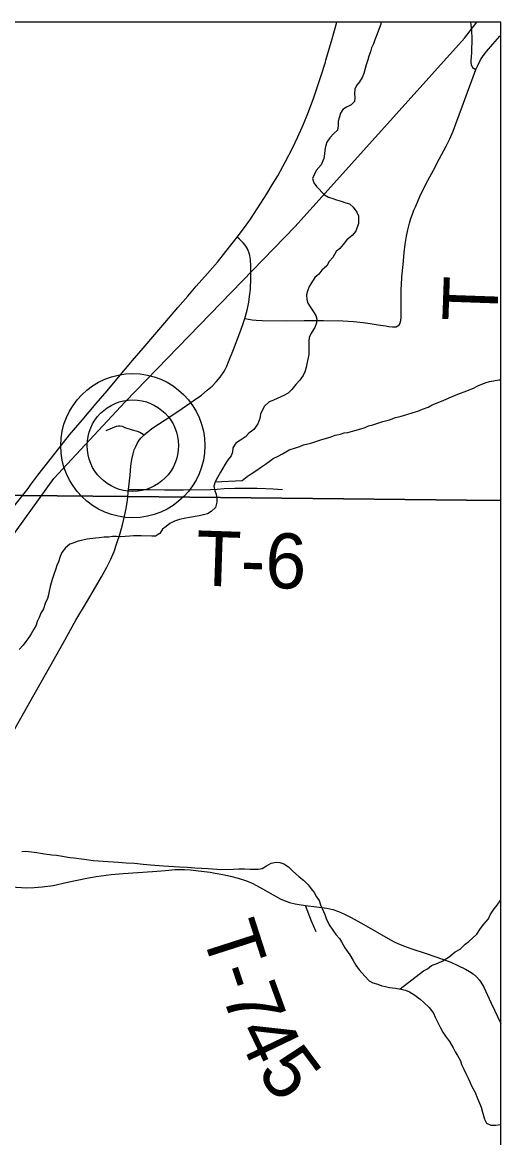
# Model space of a CAD drawing. Extents: x 0 to 191, y 0 to 55.
# Drawn here: x 190.476 to 190.97, y 53.569 to 54.72 of the extents above; entities that cross this region are included whole.
import ezdxf

# ---------------------------------------------------------------- set-up
doc = ezdxf.new("R2010")
doc.units = 0
for name, color, linetype in [('GM_X_Corporation', 7, 'Continuous'), ('GM_X_Minor_River', 7, 'Continuous'), ('GM_X_Rail_Line', 7, 'Continuous'), ('GM_X_State_Route', 7, 'Continuous'), ('GM_X_Township_Road', 7, 'Continuous'), ('GM_X_Township_Road_Text', 7, 'Continuous'), ('GM_X_Unincorporated', 7, 'Continuous'), ('GM_X_Unincorporated_Location', 7, 'Continuous')]:
    doc.layers.add(name, color=color, linetype=linetype)

msp = doc.modelspace()

# ---------------------------------------------------------------- linework, layer by layer
at = {"layer": 'GM_X_Corporation'}
for points in [[(190.9701, 48.3247), (190.9701, 54.7197), (190.454, 54.7197), (190.4414, 54.232), (190.4414, 54.2285), (190.4406, 54.1842), (190.439, 54.0815), (190.4424, 53.938), (190.4402, 53.9289), (190.4381, 53.8288), (190.4278, 53.4957), (190.4249, 53.313), (190.4236, 53.2062), (190.4004, 52.3955), (190.3936, 51.6386), (190.3866, 51.3672), (190.3751, 50.4761), (190.3641, 48.8031), (190.3574, 48.3286), (190.6516, 48.3257)], [(190.9701, 54.2263), (190.9701, 54.7197), (190.454, 54.7197), (190.4414, 54.232), (190.4756, 54.2313), (190.5853, 54.2302), (190.9346, 54.2267)], [(190.9701, 48.3247), (190.9701, 54.2263), (190.9346, 54.2267), (190.5853, 54.2302), (190.4756, 54.2313), (190.4414, 54.232), (190.4414, 54.2285), (190.4406, 54.1842), (190.439, 54.0815), (190.4424, 53.938), (190.4402, 53.9289), (190.4381, 53.8288), (190.4278, 53.4957), (190.4249, 53.313), (190.4236, 53.2062), (190.4004, 52.3955), (190.3936, 51.6386), (190.3866, 51.3672), (190.3751, 50.4761), (190.3641, 48.8031), (190.3574, 48.3286), (190.6516, 48.3257)]]:
    msp.add_lwpolyline(points, close=True, dxfattribs=at)
at = {"layer": 'GM_X_Minor_River'}
for points in [[(190.8444, 54.7133), (190.8422, 54.7068), (190.84, 54.7015), (190.8386, 54.6976), (190.8368, 54.6934), (190.8357, 54.6893), (190.8339, 54.6847), (190.8328, 54.6809), (190.831, 54.6759), (190.83, 54.6721), (190.8289, 54.6668), (190.8271, 54.6629), (190.8241, 54.6583), (190.8212, 54.6545), (190.8194, 54.6507), (190.8191, 54.6461), (190.8195, 54.6416), (190.8192, 54.6378), (190.8155, 54.6347), (190.811, 54.632), (190.8072, 54.6296), (190.8047, 54.6258), (190.8036, 54.622), (190.8021, 54.6178), (190.8022, 54.6128), (190.8016, 54.6083), (190.7978, 54.6048), (190.7937, 54.6006), (190.7904, 54.5959), (190.789, 54.5914), (190.7883, 54.5876), (190.788, 54.5838), (190.7873, 54.5792), (190.7848, 54.5727), (190.7796, 54.5669), (190.7774, 54.5624), (190.7759, 54.5585), (190.7771, 54.554), (190.7799, 54.5503), (190.788, 54.5417), (190.7922, 54.5391), (190.7967, 54.5377), (190.8005, 54.5366), (190.8055, 54.5352), (190.81, 54.5334), (190.8138, 54.5323), (190.8177, 54.5289), (190.8216, 54.5237), (190.8231, 54.5199), (190.8233, 54.512), (190.8204, 54.5043), (190.8167, 54.4997), (190.8111, 54.4951), (190.8074, 54.4905), (190.8041, 54.4862), (190.8003, 54.4831), (190.7966, 54.477), (190.7929, 54.4728), (190.7904, 54.4685), (190.7855, 54.4639), (190.7822, 54.4597), (190.7781, 54.4562), (190.7722, 54.447), (190.7704, 54.4424), (190.7697, 54.4386), (190.7698, 54.4337), (190.771, 54.4299), (190.7733, 54.4262), (190.7768, 54.4209), (190.7791, 54.4172), (190.7803, 54.4134), (190.78, 54.4096), (190.7782, 54.4046), (190.7742, 54.3989), (190.7724, 54.3943), (190.772, 54.3905), (190.7718, 54.3848), (190.7719, 54.3768), (190.7709, 54.3719), (190.7698, 54.3673), (190.7691, 54.3635), (190.7677, 54.3589), (190.7662, 54.3551), (190.7625, 54.3505), (190.7584, 54.3459), (190.7544, 54.3409), (190.7506, 54.337), (190.7454, 54.3343), (190.7398, 54.3319), (190.7349, 54.3295), (190.7311, 54.328), (190.7263, 54.3237), (190.7237, 54.3191), (190.7219, 54.3153), (190.7212, 54.3107), (190.7194, 54.3054), (190.715, 54.2996), (190.7101, 54.2957), (190.7064, 54.2919), (190.7015, 54.2884), (190.6967, 54.2853)], [(190.8464, 54.7197), (190.8462, 54.7179), (190.8444, 54.7133)], [(190.6751, 54.2454), (190.703, 54.2467), (190.7083, 54.251), (190.7124, 54.2537), (190.7184, 54.2576), (190.7221, 54.2603), (190.7273, 54.2638), (190.7311, 54.2665), (190.7352, 54.2696), (190.7404, 54.272), (190.7449, 54.2744), (190.7517, 54.2786), (190.7581, 54.2807), (190.7626, 54.2819), (190.7663, 54.2838), (190.7739, 54.2855), (190.7791, 54.2871), (190.7852, 54.2891), (190.7938, 54.2915), (190.7991, 54.2935), (190.8047, 54.2947), (190.8085, 54.2959), (190.8123, 54.2964), (190.8194, 54.2984), (190.8258, 54.3), (190.83, 54.3016), (190.8337, 54.3032), (190.8379, 54.3044), (190.8484, 54.3076), (190.8552, 54.3093), (190.8616, 54.3117), (190.8661, 54.3129), (190.8733, 54.3149), (190.8797, 54.3169), (190.8846, 54.3185), (190.8894, 54.3205), (190.8951, 54.3225), (190.8992, 54.3248), (190.9056, 54.3272), (190.9112, 54.3296), (190.9217, 54.3343), (190.9274, 54.3367), (190.9334, 54.3387), (190.9375, 54.3403), (190.9413, 54.3419), (190.9465, 54.3446), (190.954, 54.3478), (190.9586, 54.349), (190.9684, 54.3507), (190.9701, 54.3509)], [(190.6967, 54.2853), (190.6934, 54.2807), (190.6931, 54.2761), (190.6916, 54.2723), (190.6887, 54.2684), (190.6857, 54.2638), (190.6831, 54.2596), (190.6809, 54.2554), (190.6776, 54.25), (190.6751, 54.2454), (190.674, 54.2409), (190.6748, 54.2363), (190.6764, 54.2326), (190.6769, 54.2284), (190.6769, 54.2246), (190.6755, 54.2189), (190.6711, 54.2147), (190.6673, 54.2123), (190.6632, 54.2115), (190.6586, 54.2103), (190.6488, 54.2086), (190.6451, 54.2078), (190.6383, 54.2065), (190.6334, 54.2049), (190.6285, 54.2025), (190.6248, 54.1994), (190.621, 54.1967), (190.6181, 54.1921), (190.6136, 54.1894), (190.6098, 54.1893), (190.5988, 54.1899), (190.5909, 54.1897), (190.5871, 54.1893), (190.5822, 54.1892), (190.5777, 54.1888), (190.5735, 54.1891), (190.5693, 54.189), (190.5656, 54.1885), (190.5606, 54.1885), (190.5554, 54.1876), (190.5516, 54.1872), (190.5429, 54.1862), (190.5387, 54.1854), (190.5338, 54.1842), (190.5293, 54.1826), (190.5252, 54.181), (190.5207, 54.1775), (190.517, 54.1725), (190.5152, 54.1683), (190.5134, 54.163), (190.5116, 54.1591), (190.5105, 54.1546), (190.5091, 54.1508), (190.5073, 54.1458), (190.5058, 54.1412), (190.5048, 54.1374), (190.5037, 54.1328), (190.503, 54.129), (190.502, 54.1252), (190.4998, 54.1199), (190.498, 54.1145), (190.4954, 54.1099), (190.4936, 54.1054), (190.4914, 54.1015), (190.4903, 54.0977), (190.4881, 54.0935), (190.4852, 54.0885), (190.483, 54.0847), (190.4796, 54.0808), (190.4771, 54.077), (190.473, 54.0724)], [(190.4755, 53.8638), (190.4793, 53.8642), (190.4857, 53.8636), (190.491, 53.8629), (190.4948, 53.8622), (190.499, 53.8615), (190.5066, 53.8605), (190.5115, 53.8603), (190.5157, 53.8596), (190.5252, 53.8578), (190.5294, 53.8575), (190.54, 53.8562), (190.5491, 53.8548), (190.5752, 53.853), (190.5832, 53.8524), (190.5919, 53.8518), (190.601, 53.8508), (190.6086, 53.8502), (190.6218, 53.8493), (190.6385, 53.8481), (190.6465, 53.8478), (190.6544, 53.8472), (190.6612, 53.8466), (190.6681, 53.8463), (190.6726, 53.846), (190.6771, 53.8457), (190.6809, 53.8454), (190.6938, 53.8456), (190.6995, 53.8461), (190.7055, 53.8462), (190.7112, 53.8459), (190.7157, 53.8456), (190.7195, 53.8457), (190.7237, 53.8465), (190.7282, 53.8493), (190.733, 53.852), (190.7383, 53.8528), (190.7421, 53.8525), (190.7463, 53.8511), (190.7509, 53.8481), (190.7551, 53.844), (190.762, 53.8377), (190.7663, 53.8344), (190.7713, 53.8295), (190.7744, 53.8254), (190.7775, 53.8217), (190.7798, 53.8172), (190.7825, 53.8134), (190.7841, 53.8089), (190.7857, 53.8051), (190.7885, 53.7991), (190.7897, 53.7949), (190.7928, 53.7882), (190.7967, 53.7829), (190.7998, 53.7784), (190.8037, 53.7743), (190.8056, 53.7706), (190.8091, 53.7646), (190.8142, 53.7574), (190.8177, 53.7514), (190.8204, 53.7465), (190.8239, 53.7417), (190.8297, 53.7353), (190.8343, 53.7305), (190.8381, 53.7286), (190.8431, 53.7272), (190.8473, 53.7254), (190.8511, 53.7247), (190.8553, 53.7236), (190.8613, 53.723), (190.867, 53.7219), (190.8716, 53.7209), (190.8758, 53.7191), (190.8815, 53.7157), (190.8869, 53.7117), (190.8907, 53.7083), (190.8961, 53.7031), (190.9008, 53.6971), (190.9023, 53.693), (190.9059, 53.6862), (190.9078, 53.6821), (190.9102, 53.6775), (190.9129, 53.6734), (190.9172, 53.6678), (190.9211, 53.6614), (190.923, 53.6573), (190.9254, 53.6535), (190.9285, 53.6479), (190.9297, 53.6441), (190.9321, 53.6392), (190.934, 53.6347), (190.9364, 53.6302), (190.9383, 53.6261), (190.9399, 53.6223), (190.9438, 53.6151), (190.9462, 53.6091), (190.9482, 53.6042), (190.9498, 53.6001), (190.9514, 53.5948)], [(190.8661, 53.7221), (190.8905, 53.7409), (190.8943, 53.7429), (190.8987, 53.7464), (190.9051, 53.7488), (190.9104, 53.7512), (190.9168, 53.7551), (190.9231, 53.7605), (190.9283, 53.7632), (190.9332, 53.7682), (190.9373, 53.771), (190.9455, 53.7787), (190.9492, 53.7845), (190.9525, 53.7891), (190.9573, 53.7945), (190.9591, 53.7987), (190.9632, 53.8048), (190.9665, 53.8087), (190.9701, 53.814)], [(190.9514, 53.5948), (190.9534, 53.5876), (190.9554, 53.5835), (190.9599, 53.5817), (190.9649, 53.5817), (190.9694, 53.5822), (190.9701, 53.5823)]]:
    msp.add_lwpolyline(points, dxfattribs=at)
at = {"layer": 'GM_X_Rail_Line'}
msp.add_lwpolyline([(190.4478, 54.1637), (190.4549, 54.1744), (190.5086, 54.2489), (190.5823, 54.3281), (190.7579, 54.5089), (190.9327, 54.7033), (190.9453, 54.7197)], dxfattribs=at)
at = {"layer": 'GM_X_State_Route'}
for points in [[(190.789, 54.6786), (190.7896, 54.6805), (190.796, 54.7025), (190.801, 54.7197)], [(190.6981, 54.4978), (190.7056, 54.5081), (190.7117, 54.5166), (190.7225, 54.533), (190.7286, 54.5427), (190.7341, 54.5518), (190.7398, 54.5614), (190.748, 54.576), (190.7551, 54.5897), (190.7607, 54.6015), (190.7664, 54.6146), (190.7708, 54.6255), (190.7767, 54.6411), (190.7844, 54.6638), (190.789, 54.6786)], [(190.482, 54.2386), (190.485, 54.2426), (190.4881, 54.2468), (190.4923, 54.2522), (190.5062, 54.2704), (190.525, 54.2938), (190.5378, 54.309), (190.5524, 54.3263), (190.5636, 54.3395), (190.5755, 54.3535), (190.59, 54.3706), (190.601, 54.3835), (190.613, 54.3976), (190.6232, 54.4096), (190.6366, 54.4255), (190.6469, 54.4372), (190.6557, 54.4474), (190.6672, 54.4605), (190.6775, 54.4723), (190.6863, 54.4831), (190.6981, 54.4978)], [(190.5859, 54.2377), (190.5873, 54.2523), (190.588, 54.2615), (190.5891, 54.2686), (190.5904, 54.2744), (190.5917, 54.2784), (190.5932, 54.282), (190.5948, 54.2851), (190.5967, 54.2883), (190.5987, 54.2908), (190.6019, 54.2941), (190.6099, 54.3005), (190.6235, 54.3096), (190.6377, 54.3189), (190.6525, 54.329), (190.661, 54.335), (190.6671, 54.3399), (190.672, 54.3443), (190.6764, 54.3486), (190.6804, 54.3535), (190.6841, 54.3589), (190.6856, 54.3615), (190.6873, 54.3648), (190.689, 54.3692), (190.6941, 54.3821), (190.7007, 54.3993), (190.7038, 54.408), (190.706, 54.4141), (190.7082, 54.4225), (190.7094, 54.4275), (190.7099, 54.431), (190.7108, 54.4369), (190.7116, 54.4444), (190.7121, 54.4555), (190.7122, 54.468), (190.7118, 54.4748), (190.7111, 54.4789), (190.7103, 54.4816), (190.7093, 54.4843), (190.7082, 54.4865), (190.7063, 54.4896), (190.7041, 54.4921), (190.7022, 54.4942), (190.7001, 54.4962), (190.6981, 54.4978)], [(190.4408, 54.1837), (190.4595, 54.2089), (190.4689, 54.2216), (190.482, 54.2386)], [(190.4432, 53.9396), (190.4435, 53.9406), (190.4451, 53.9455), (190.4475, 53.9514), (190.4499, 53.9569), (190.4524, 53.962), (190.4654, 53.9849), (190.4885, 54.0261), (190.5013, 54.0492), (190.5183, 54.0791), (190.5313, 54.1026), (190.5423, 54.1211), (190.5517, 54.1366), (190.558, 54.1473), (190.5634, 54.1574), (190.5674, 54.1658), (190.5708, 54.1736), (190.5738, 54.1821), (190.5768, 54.1911), (190.5796, 54.201), (190.5817, 54.2099), (190.5834, 54.218), (190.5847, 54.2266), (190.5859, 54.2377)]]:
    msp.add_lwpolyline(points, dxfattribs=at)
at = {"layer": 'GM_X_Township_Road'}
for points in [[(190.9388, 54.7197), (190.9393, 54.717), (190.9399, 54.7107), (190.9401, 54.7036), (190.9398, 54.6881), (190.9392, 54.6799), (190.9393, 54.678), (190.9396, 54.6762), (190.9401, 54.6743), (190.9411, 54.6729), (190.9425, 54.6719), (190.9443, 54.671)], [(190.9443, 54.671), (190.946, 54.6745), (190.9493, 54.681), (190.9519, 54.685), (190.9554, 54.6897), (190.9619, 54.697), (190.9693, 54.7054), (190.9701, 54.7062)], [(190.864, 54.4063), (190.8654, 54.4077), (190.8664, 54.4097), (190.8669, 54.4119), (190.8672, 54.4152), (190.8674, 54.4447), (190.8675, 54.4485), (190.868, 54.457), (190.8693, 54.4698), (190.8705, 54.4818), (190.8715, 54.4908), (190.8728, 54.4989), (190.8742, 54.5057), (190.8759, 54.5124), (190.8774, 54.5173), (190.8789, 54.5216), (190.8805, 54.5257), (190.8823, 54.5301), (190.8866, 54.5401), (190.8913, 54.5499), (190.8948, 54.5566), (190.9005, 54.5672), (190.9065, 54.5784), (190.9137, 54.5919), (190.9174, 54.5995), (190.9208, 54.6073), (190.9238, 54.615), (190.9272, 54.6242), (190.9316, 54.6363), (190.9358, 54.6477), (190.9401, 54.6595), (190.9443, 54.671)], [(190.706, 54.4141), (190.7133, 54.4127), (190.7177, 54.4122), (190.7237, 54.4118), (190.7493, 54.4117), (190.767, 54.4118), (190.7872, 54.412), (190.8069, 54.4115), (190.8181, 54.4109), (190.828, 54.4099), (190.8352, 54.409), (190.8435, 54.4076), (190.8511, 54.4063), (190.8544, 54.4058), (190.8582, 54.4054), (190.8605, 54.4053), (190.8622, 54.4055), (190.864, 54.4063)], [(190.5628, 54.2984), (190.5732, 54.3028), (190.575, 54.3033), (190.577, 54.3034), (190.5791, 54.3028), (190.5821, 54.3016), (190.5895, 54.2993), (190.5948, 54.2976), (190.5973, 54.2968), (190.5992, 54.2958), (190.6019, 54.2941)], [(190.5859, 54.2377), (190.6073, 54.2374), (190.623, 54.2373), (190.6425, 54.2371), (190.6704, 54.2375), (190.6774, 54.2379), (190.6845, 54.2385), (190.6956, 54.2391), (190.7186, 54.239), (190.7276, 54.2386), (190.7351, 54.2383), (190.7448, 54.2376)], [(190.4538, 53.8281), (190.4805, 53.8266), (190.4882, 53.8267), (190.4967, 53.8274), (190.508, 53.829), (190.5228, 53.8323), (190.5445, 53.8369), (190.5525, 53.8383), (190.5678, 53.8401), (190.5801, 53.8411), (190.6104, 53.8433), (190.6241, 53.8444), (190.6341, 53.8453), (190.6435, 53.8453), (190.6496, 53.8449), (190.658, 53.8441), (190.6701, 53.8425), (190.6753, 53.8417), (190.6832, 53.8402), (190.6911, 53.8384), (190.6989, 53.8364), (190.7076, 53.8337), (190.7141, 53.8311), (190.721, 53.8272), (190.7272, 53.8238), (190.7431, 53.8148), (190.7475, 53.813), (190.752, 53.8115), (190.7577, 53.81), (190.7619, 53.8092), (190.7686, 53.8083), (190.7797, 53.8069), (190.7905, 53.8054), (190.7966, 53.804), (190.8025, 53.8021), (190.8089, 53.7993), (190.8157, 53.796), (190.8286, 53.7888), (190.8539, 53.7741), (190.8601, 53.7708), (190.864, 53.7689), (190.8698, 53.7666), (190.8772, 53.7639), (190.893, 53.7587), (190.9101, 53.753), (190.9185, 53.7496), (190.9258, 53.7464), (190.9337, 53.7427), (190.938, 53.7402), (190.9416, 53.7377), (190.9452, 53.7346), (190.9479, 53.7316), (190.9496, 53.729), (190.9522, 53.7245), (190.9603, 53.7073), (190.9701, 53.6865)], [(190.7796, 53.7812), (190.7747, 53.7922), (190.7686, 53.8083)]]:
    msp.add_lwpolyline(points, dxfattribs=at)
at = {"layer": 'GM_X_Unincorporated'}
for radius in [0.0744, 0.0472]:
    msp.add_circle((190.5902, 54.2828), radius, dxfattribs=at)
at = {"layer": 'GM_X_Unincorporated_Location'}
msp.add_line((190.5902, 54.2828), (190.5902, 54.2828), dxfattribs=at)

# ---------------------------------------------------------------- texts
at = {"layer": 'GM_X_Township_Road_Text'}
for s, height, rotation, p in [('T', 0.0568, 87.9896, (190.9665, 54.4099)), ('T-6', 0.05682, 358.0919, (190.6546, 54.1386)), ('T', 0.0568, 287.8807, (190.6607, 53.7811)), ('-', 0.0568, 288.3175, (190.6739, 53.7402)), ('7', 0.0568, 290.0325, (190.6818, 53.7163)), ('4', 0.0568, 295.6491, (190.6961, 53.6778)), ('5', 0.0568, 306.773, (190.7175, 53.636))]:
    msp.add_text(s, height=height, rotation=rotation, dxfattribs=at).set_placement(p)

doc.saveas('drawing.dxf')
